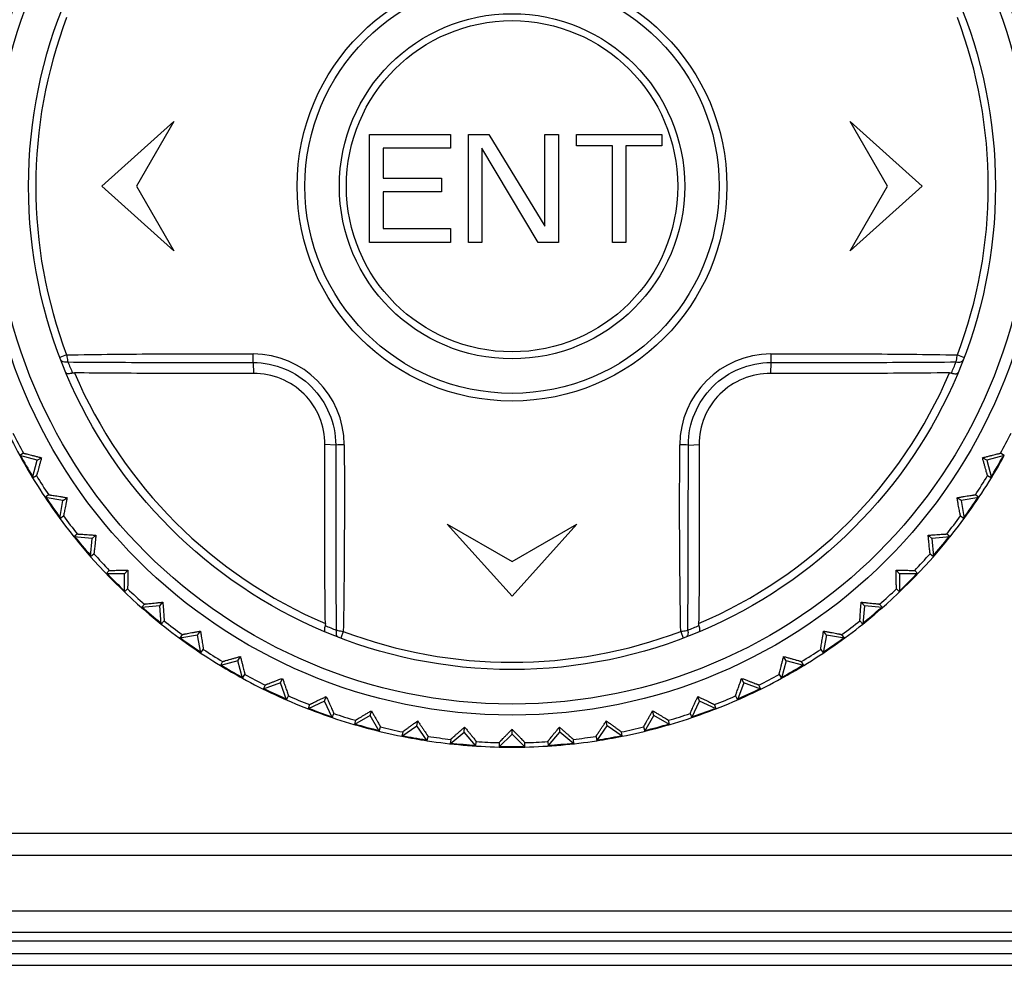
# Model space of a CAD drawing. Header units: millimetres. Extents: x 1117 to 38156, y -1945 to 7303.
# Tile 772 of 831: x 29206 to 29228, y 5736 to 5758. Entities that reach past the tile are written whole.
import ezdxf

# ---------------------------------------------------------------- set-up
doc = ezdxf.new("R2010")
doc.units = ezdxf.units.MM

msp = doc.modelspace()

# ---------------------------------------------------------------- linework, layer by layer
at = {"color": 7, "linetype": 'Continuous'}
for p, q in [((29207.566, 5753.803), (29209.232, 5755.303)), ((29209.232, 5755.303), (29208.366, 5753.803)), ((29224.9, 5755.303), (29226.566, 5753.803)), ((29225.766, 5753.803), (29224.9, 5755.303)), ((29213.766, 5755.003), (29215.641, 5755.003)), ((29213.766, 5752.503), (29213.766, 5755.003)), ((29215.641, 5755.003), (29215.641, 5754.684)), ((29216.058, 5755.003), (29216.527, 5755.003)), ((29216.058, 5752.503), (29216.058, 5755.003)), ((29216.527, 5755.003), (29217.829, 5752.876)), ((29217.829, 5755.003), (29218.141, 5755.003)), ((29217.829, 5752.876), (29217.829, 5755.003)), ((29218.141, 5755.003), (29218.141, 5752.503)), ((29218.558, 5755.003), (29220.537, 5755.003)), ((29218.558, 5754.737), (29218.558, 5755.003)), ((29220.537, 5755.003), (29220.537, 5754.737)), ((29215.641, 5754.684), (29214.079, 5754.684)), ((29214.079, 5754.684), (29214.079, 5753.993)), ((29217.672, 5752.503), (29216.37, 5754.684)), ((29216.37, 5754.684), (29216.37, 5752.503)), ((29219.391, 5754.737), (29218.558, 5754.737)), ((29219.391, 5752.503), (29219.391, 5754.737)), ((29220.537, 5754.737), (29219.704, 5754.737)), ((29219.704, 5754.737), (29219.704, 5752.503)), ((29214.079, 5753.993), (29215.433, 5753.993)), ((29215.433, 5753.993), (29215.433, 5753.674)), ((29209.232, 5752.303), (29207.566, 5753.803)), ((29208.366, 5753.803), (29209.232, 5752.303)), ((29224.9, 5752.303), (29225.766, 5753.803)), ((29226.566, 5753.803), (29224.9, 5752.303)), ((29215.433, 5753.674), (29214.079, 5753.674)), ((29214.079, 5753.674), (29214.079, 5752.823)), ((29214.079, 5752.823), (29215.641, 5752.823)), ((29215.641, 5752.823), (29215.641, 5752.503)), ((29215.641, 5752.503), (29213.766, 5752.503)), ((29216.37, 5752.503), (29216.058, 5752.503)), ((29218.141, 5752.503), (29217.672, 5752.503)), ((29219.704, 5752.503), (29219.391, 5752.503)), ((29206.749, 5749.895), (29206.592, 5749.836)), ((29227.384, 5749.895), (29227.54, 5749.836)), ((29211.069, 5749.718), (29211.077, 5749.466)), ((29223.063, 5749.718), (29223.055, 5749.466)), ((29205.75, 5747.614), (29205.662, 5747.563)), ((29212.981, 5747.806), (29212.729, 5747.814)), ((29221.151, 5747.806), (29221.403, 5747.814)), ((29228.471, 5747.563), (29228.383, 5747.614)), ((29206.069, 5747.454), (29205.662, 5747.563)), ((29205.96, 5747.047), (29206.069, 5747.454)), ((29206.069, 5747.454), (29206.167, 5747.511)), ((29228.063, 5747.454), (29227.965, 5747.511)), ((29228.471, 5747.563), (29228.063, 5747.454)), ((29228.063, 5747.454), (29228.172, 5747.047)), ((29205.96, 5747.047), (29206.048, 5747.098)), ((29228.084, 5747.098), (29228.172, 5747.047)), ((29206.332, 5746.651), (29206.249, 5746.593)), ((29206.664, 5746.52), (29206.249, 5746.593)), ((29206.591, 5746.105), (29206.664, 5746.52)), ((29206.664, 5746.52), (29206.757, 5746.585)), ((29227.468, 5746.52), (29227.375, 5746.585)), ((29227.883, 5746.593), (29227.468, 5746.52)), ((29227.468, 5746.52), (29227.541, 5746.105)), ((29227.883, 5746.593), (29227.8, 5746.651)), ((29206.591, 5746.105), (29206.674, 5746.163)), ((29227.458, 5746.163), (29227.541, 5746.105)), ((29215.566, 5745.969), (29217.066, 5745.103)), ((29217.066, 5744.303), (29215.566, 5745.969)), ((29218.566, 5745.969), (29217.066, 5744.303)), ((29217.066, 5745.103), (29218.566, 5745.969)), ((29206.996, 5745.743), (29206.918, 5745.678)), ((29207.339, 5745.641), (29206.918, 5745.678)), ((29207.302, 5745.221), (29207.339, 5745.641)), ((29207.339, 5745.641), (29207.425, 5745.714)), ((29226.794, 5745.641), (29226.707, 5745.714)), ((29227.214, 5745.678), (29226.794, 5745.641)), ((29226.794, 5745.641), (29226.83, 5745.221)), ((29227.214, 5745.678), (29227.136, 5745.743)), ((29207.302, 5745.221), (29207.38, 5745.286)), ((29226.753, 5745.286), (29226.83, 5745.221)), ((29207.737, 5744.896), (29207.665, 5744.824)), ((29208.087, 5744.824), (29208.167, 5744.904)), ((29226.045, 5744.824), (29225.965, 5744.904)), ((29226.467, 5744.824), (29226.395, 5744.896)), ((29208.087, 5744.824), (29207.665, 5744.824)), ((29208.087, 5744.403), (29208.087, 5744.824)), ((29226.467, 5744.824), (29226.045, 5744.824)), ((29226.045, 5744.824), (29226.045, 5744.403)), ((29208.087, 5744.403), (29208.159, 5744.474)), ((29225.973, 5744.474), (29226.045, 5744.403)), ((29208.549, 5744.117), (29208.484, 5744.039)), ((29208.904, 5744.076), (29208.484, 5744.039)), ((29208.904, 5744.076), (29208.977, 5744.163)), ((29208.941, 5743.656), (29208.904, 5744.076)), ((29225.228, 5744.076), (29225.156, 5744.163)), ((29225.228, 5744.076), (29225.192, 5743.656)), ((29225.649, 5744.039), (29225.228, 5744.076)), ((29225.649, 5744.039), (29225.583, 5744.117)), ((29208.941, 5743.656), (29209.006, 5743.734)), ((29225.126, 5743.734), (29225.192, 5743.656)), ((29209.783, 5743.402), (29209.848, 5743.494)), ((29224.35, 5743.402), (29224.285, 5743.494)), ((29209.426, 5743.412), (29209.367, 5743.328)), ((29209.783, 5743.402), (29209.367, 5743.328)), ((29209.856, 5742.986), (29209.783, 5743.402)), ((29213.158, 5743.486), (29213.099, 5743.33)), ((29220.974, 5743.486), (29221.034, 5743.33)), ((29224.35, 5743.402), (29224.276, 5742.986)), ((29224.765, 5743.328), (29224.35, 5743.402)), ((29224.765, 5743.328), (29224.707, 5743.412)), ((29209.856, 5742.986), (29209.914, 5743.069)), ((29224.218, 5743.069), (29224.276, 5742.986)), ((29210.717, 5742.806), (29210.31, 5742.697)), ((29210.717, 5742.806), (29210.774, 5742.904)), ((29210.826, 5742.399), (29210.717, 5742.806)), ((29223.415, 5742.806), (29223.306, 5742.399)), ((29223.415, 5742.806), (29223.359, 5742.904)), ((29223.823, 5742.697), (29223.415, 5742.806)), ((29210.36, 5742.785), (29210.31, 5742.697)), ((29223.823, 5742.697), (29223.772, 5742.785)), ((29210.826, 5742.399), (29210.877, 5742.487)), ((29211.7, 5742.295), (29211.747, 5742.398)), ((29222.433, 5742.295), (29222.385, 5742.398)), ((29223.255, 5742.487), (29223.306, 5742.399)), ((29211.7, 5742.295), (29211.303, 5742.151)), ((29211.346, 5742.243), (29211.303, 5742.151)), ((29211.844, 5741.898), (29211.7, 5742.295)), ((29222.433, 5742.295), (29222.288, 5741.898)), ((29222.829, 5742.151), (29222.433, 5742.295)), ((29222.829, 5742.151), (29222.786, 5742.243)), ((29211.844, 5741.898), (29211.887, 5741.991)), ((29212.723, 5741.871), (29212.762, 5741.977)), ((29221.409, 5741.871), (29221.37, 5741.977)), ((29222.245, 5741.991), (29222.288, 5741.898)), ((29212.723, 5741.871), (29212.341, 5741.693)), ((29212.376, 5741.788), (29212.341, 5741.693)), ((29212.901, 5741.489), (29212.723, 5741.871)), ((29221.231, 5741.489), (29221.409, 5741.871)), ((29221.792, 5741.693), (29221.409, 5741.871)), ((29221.792, 5741.693), (29221.757, 5741.788)), ((29212.901, 5741.489), (29212.936, 5741.584)), ((29213.78, 5741.538), (29213.414, 5741.327)), ((29213.78, 5741.538), (29213.809, 5741.647)), ((29213.99, 5741.172), (29213.78, 5741.538)), ((29220.142, 5741.172), (29220.353, 5741.538)), ((29220.353, 5741.538), (29220.323, 5741.647)), ((29220.718, 5741.327), (29220.353, 5741.538)), ((29221.196, 5741.584), (29221.231, 5741.489)), ((29213.441, 5741.425), (29213.414, 5741.327)), ((29213.99, 5741.172), (29214.017, 5741.271)), ((29214.516, 5741.056), (29214.861, 5741.298)), ((29214.861, 5741.298), (29214.881, 5741.41)), ((29215.103, 5740.953), (29214.861, 5741.298)), ((29215.959, 5741.153), (29215.969, 5741.266)), ((29217.066, 5741.105), (29217.066, 5741.218)), ((29218.173, 5741.153), (29218.163, 5741.266)), ((29219.029, 5740.953), (29219.271, 5741.298)), ((29219.271, 5741.298), (29219.251, 5741.41)), ((29219.617, 5741.056), (29219.271, 5741.298)), ((29220.115, 5741.271), (29220.142, 5741.172)), ((29220.718, 5741.327), (29220.692, 5741.425)), ((29214.533, 5741.156), (29214.516, 5741.056)), ((29215.103, 5740.953), (29215.121, 5741.053)), ((29215.636, 5740.882), (29215.959, 5741.153)), ((29215.645, 5740.984), (29215.636, 5740.882)), ((29216.231, 5740.83), (29215.959, 5741.153)), ((29216.768, 5740.807), (29217.066, 5741.105)), ((29217.364, 5740.807), (29217.066, 5741.105)), ((29217.902, 5740.83), (29218.173, 5741.153)), ((29218.496, 5740.882), (29218.173, 5741.153)), ((29218.496, 5740.882), (29218.487, 5740.984)), ((29219.012, 5741.053), (29219.029, 5740.953)), ((29219.617, 5741.056), (29219.599, 5741.156)), ((29216.231, 5740.83), (29216.239, 5740.932)), ((29216.768, 5740.908), (29216.768, 5740.807)), ((29217.364, 5740.807), (29217.364, 5740.908)), ((29217.893, 5740.932), (29217.902, 5740.83)), ((29244.516, 5738.803), (29189.616, 5738.803)), ((29189.616, 5738.303), (29244.516, 5738.303)), ((29187.566, 5737.013), (29246.566, 5737.013)), ((29187.616, 5736.513), (29246.517, 5736.513)), ((29234.566, 5736.303), (29199.566, 5736.303)), ((29200.139, 5736.024), (29233.993, 5736.024)), ((29183.388, 5735.747), (29250.745, 5735.747))]:
    msp.add_line(p, q, dxfattribs=at)
for radius in [12.258, 12, 11.2, 4.978, 4.8, 4, 3.838]:
    msp.add_circle((29217.066, 5753.803), radius, dxfattribs=at)
for centre, radius, start, end in [((29217.066, 5753.803), 11.033, 159.2549, 200.7466), ((29217.066, 5753.803), 11.033, 339.2548, 20.7466), ((29185.152, 5750.177), 25.921, 358.9863, 359.4231), ((29211.062, 5747.799), 2.117, 0.2801, 89.7342), ((29223.07, 5747.799), 2.117, 90.2789, 179.7351), ((29249.973, 5750.291), 26.915, 180.7993, 181.2201), ((29217.913, 5754.28), 12.029, 202.2237, 203.5485), ((29216.244, 5754.27), 12.002, 336.4515, 337.7797), ((29217.066, 5753.803), 11.02, 203.1008, 246.9001), ((29217.066, 5753.803), 11.02, 293.1008, 336.9001), ((29217.066, 5753.803), 13, 201.3147, 208.6853), ((29217.066, 5753.803), 12.898, 206.325, 208.675), ((29217.066, 5753.803), 12.898, 331.325, 333.675), ((29213.554, 5720.897), 26.915, 90.7993, 91.2201), ((29220.692, 5721.889), 25.921, 88.9846, 89.4214), ((29217.066, 5753.803), 13, 208.6896, 211.3064), ((29217.066, 5753.803), 12.983, 208.6946, 211.1528), ((29217.066, 5753.803), 12.983, 328.6986, 331.1582), ((29217.066, 5753.803), 13, 328.6936, 331.3104), ((29217.066, 5753.803), 13, 211.3147, 218.6853), ((29217.066, 5753.803), 12.898, 211.325, 213.675), ((29217.066, 5753.803), 13, 321.3147, 328.6853), ((29217.066, 5753.803), 12.898, 326.325, 328.675), ((29217.066, 5753.803), 12.983, 213.6776, 216.323), ((29217.066, 5753.803), 12.983, 323.6769, 326.3224), ((29217.066, 5753.803), 12.898, 216.325, 218.675), ((29217.066, 5753.803), 12.898, 321.325, 323.675), ((29217.066, 5753.803), 13, 218.694, 231.306), ((29217.066, 5753.803), 12.983, 218.6989, 221.1586), ((29217.066, 5753.803), 13, 308.694, 321.306), ((29217.066, 5753.803), 12.983, 318.6944, 321.1523), ((29217.066, 5753.803), 12.898, 221.325, 223.675), ((29217.066, 5753.803), 12.898, 316.325, 318.675), ((29217.066, 5753.803), 12.983, 223.6805, 226.3195), ((29217.066, 5753.803), 12.983, 313.6805, 316.3195), ((29217.066, 5753.803), 12.898, 226.325, 228.675), ((29217.066, 5753.803), 12.898, 311.325, 313.675), ((29217.066, 5753.803), 12.983, 228.6944, 231.1523), ((29217.066, 5753.803), 12.983, 308.6989, 311.1586), ((29217.066, 5753.803), 12.898, 231.325, 233.675), ((29217.066, 5753.803), 12.898, 306.325, 308.675), ((29217.066, 5753.803), 13, 231.3147, 238.6853), ((29217.535, 5754.632), 12.009, 246.4517, 247.7792), ((29216.589, 5754.651), 12.03, 292.2238, 293.5485), ((29217.066, 5753.803), 13, 301.3147, 308.6853), ((29217.066, 5753.803), 12.983, 233.677, 236.3224), ((29217.066, 5753.803), 11.033, 249.2548, 290.7466), ((29217.066, 5753.803), 12.983, 303.6776, 306.323), ((29217.066, 5753.803), 12.898, 236.325, 238.675), ((29217.066, 5753.803), 12.898, 301.325, 303.675), ((29217.066, 5753.803), 13, 238.6936, 241.3104), ((29217.066, 5753.803), 12.983, 238.6986, 241.1582), ((29217.066, 5753.803), 12.983, 298.6946, 301.1528), ((29217.066, 5753.803), 13, 298.6896, 301.3063), ((29217.066, 5753.803), 13, 241.3147, 248.6853), ((29217.066, 5753.803), 12.898, 241.325, 243.675), ((29217.066, 5753.803), 13, 291.3147, 298.6853), ((29217.066, 5753.803), 12.898, 296.325, 298.675), ((29217.066, 5753.803), 12.983, 243.6807, 246.3204), ((29217.066, 5753.803), 12.983, 293.6796, 296.3193), ((29217.066, 5753.803), 12.898, 246.325, 248.675), ((29217.066, 5753.803), 12.898, 291.325, 293.675), ((29217.066, 5753.803), 13, 248.6901, 251.3066), ((29217.066, 5753.803), 12.983, 248.6951, 251.1531), ((29217.066, 5753.803), 12.983, 288.6983, 291.1577), ((29217.066, 5753.803), 13, 288.6934, 291.3099), ((29217.066, 5753.803), 13, 251.3147, 258.6853), ((29217.066, 5753.803), 12.898, 251.325, 253.675), ((29217.066, 5753.803), 13, 281.3147, 288.6853), ((29217.066, 5753.803), 12.898, 286.325, 288.675), ((29217.066, 5753.803), 12.983, 253.677, 256.3211), ((29217.066, 5753.803), 12.898, 256.325, 258.675), ((29217.066, 5753.803), 12.898, 281.325, 283.675), ((29217.066, 5753.803), 12.983, 283.6789, 286.323), ((29217.066, 5753.803), 13, 258.6924, 261.3093), ((29217.066, 5753.803), 12.983, 258.6973, 261.1566), ((29217.066, 5753.803), 12.898, 261.325, 263.675), ((29217.066, 5753.803), 12.898, 276.325, 278.675), ((29217.066, 5753.803), 12.983, 278.6957, 281.1544), ((29217.066, 5753.803), 13, 278.6907, 281.3076), ((29217.066, 5753.803), 13, 261.3147, 268.6853), ((29217.066, 5753.803), 12.983, 263.6802, 266.322), ((29217.066, 5753.803), 12.898, 266.325, 268.675), ((29217.066, 5753.803), 13, 268.6918, 271.3082), ((29217.066, 5753.803), 12.983, 268.6968, 271.1554), ((29217.066, 5753.803), 13, 271.3147, 278.6853), ((29217.066, 5753.803), 12.898, 271.325, 273.675), ((29217.066, 5753.803), 12.983, 273.678, 276.3198)]:
    msp.add_arc(centre, radius, start, end, dxfattribs=at)
for points, knots in [([(29206.749, 5749.895), (29207.107, 5749.902), (29207.825, 5749.911), (29208.905, 5749.919), (29209.987, 5749.922), (29210.71, 5749.917), (29211.072, 5749.916)], [0, 0, 0, 0, 0.248644, 0.498527, 0.749129, 1, 1, 1, 1]), ([(29206.749, 5749.895), (29206.751, 5749.88), (29206.759, 5749.825), (29206.769, 5749.77), (29206.777, 5749.73)], [0, 0, 0, 0, 0.266416, 1, 1, 1, 1]), ([(29223.06, 5749.916), (29223.422, 5749.919), (29224.144, 5749.92), (29225.227, 5749.92), (29226.307, 5749.911), (29227.025, 5749.902), (29227.384, 5749.895)], [0, 0, 0, 0, 0.250871, 0.501473, 0.751355, 1, 1, 1, 1]), ([(29227.355, 5749.731), (29227.358, 5749.743), (29227.369, 5749.798), (29227.378, 5749.853), (29227.384, 5749.895)], [0, 0, 0, 0, 0.227991, 1, 1, 1, 1]), ([(29206.777, 5749.73), (29206.759, 5749.727), (29206.723, 5749.724), (29206.674, 5749.73), (29206.635, 5749.748), (29206.618, 5749.769), (29206.614, 5749.78)], [0, 0, 0, 0, 0.310286, 0.581755, 0.807538, 1, 1, 1, 1]), ([(29206.777, 5749.73), (29207.134, 5749.727), (29207.847, 5749.723), (29208.919, 5749.72), (29209.814, 5749.719), (29210.531, 5749.718), (29210.89, 5749.718), (29211.069, 5749.718)], [0, 0, 0, 0, 0.248965, 0.498851, 0.749297, 0.874633, 1, 1, 1, 1]), ([(29211.069, 5749.718), (29211.317, 5749.718), (29211.819, 5749.617), (29212.453, 5749.191), (29212.879, 5748.557), (29212.981, 5748.055), (29212.981, 5747.806)], [0, 0, 0, 0, 0.249895, 0.499843, 0.74991, 1, 1, 1, 1]), ([(29221.151, 5747.806), (29221.152, 5748.055), (29221.253, 5748.557), (29221.679, 5749.191), (29222.313, 5749.617), (29222.815, 5749.718), (29223.063, 5749.718)], [0, 0, 0, 0, 0.249991, 0.5, 0.750012, 1, 1, 1, 1]), ([(29223.063, 5749.718), (29223.422, 5749.719), (29224.139, 5749.718), (29225.213, 5749.721), (29226.285, 5749.723), (29226.999, 5749.728), (29227.355, 5749.731)], [0, 0, 0, 0, 0.250703, 0.501149, 0.751035, 1, 1, 1, 1]), ([(29227.355, 5749.731), (29227.374, 5749.727), (29227.409, 5749.724), (29227.459, 5749.73), (29227.498, 5749.748), (29227.514, 5749.77), (29227.519, 5749.781)], [0, 0, 0, 0, 0.310302, 0.581778, 0.807554, 1, 1, 1, 1]), ([(29206.886, 5749.474), (29206.867, 5749.469), (29206.834, 5749.46), (29206.794, 5749.456), (29206.767, 5749.457), (29206.75, 5749.461), (29206.739, 5749.469), (29206.736, 5749.476)], [0, 0, 0, 0, 0.363655, 0.657408, 0.772233, 0.865602, 1, 1, 1, 1]), ([(29206.886, 5749.474), (29206.889, 5749.475), (29206.904, 5749.479), (29206.919, 5749.48), (29206.93, 5749.48)], [0, 0, 0, 0, 0.245459, 1, 1, 1, 1]), ([(29211.077, 5749.466), (29210.728, 5749.465), (29210.002, 5749.464), (29208.924, 5749.465), (29207.892, 5749.468), (29207.234, 5749.474), (29206.93, 5749.48)], [0, 0, 0, 0, 0.252806, 0.524632, 0.779819, 1, 1, 1, 1]), ([(29212.729, 5747.814), (29212.73, 5748.031), (29212.646, 5748.467), (29212.28, 5749.017), (29211.729, 5749.383), (29211.294, 5749.467), (29211.077, 5749.466)], [0, 0, 0, 0, 0.251375, 0.5, 0.748626, 1, 1, 1, 1]), ([(29223.055, 5749.466), (29222.839, 5749.467), (29222.403, 5749.383), (29221.852, 5749.017), (29221.486, 5748.467), (29221.402, 5748.031), (29221.403, 5747.814)], [0, 0, 0, 0, 0.251374, 0.499999, 0.748624, 1, 1, 1, 1]), ([(29227.202, 5749.48), (29226.816, 5749.473), (29226.058, 5749.467), (29224.676, 5749.464), (29223.68, 5749.464), (29223.055, 5749.466)], [0, 0, 0, 0, 0.279137, 0.548315, 1, 1, 1, 1]), ([(29227.202, 5749.48), (29227.206, 5749.48), (29227.221, 5749.48), (29227.236, 5749.478), (29227.247, 5749.474)], [0, 0, 0, 0, 0.254329, 1, 1, 1, 1]), ([(29227.247, 5749.474), (29227.265, 5749.469), (29227.298, 5749.461), (29227.339, 5749.456), (29227.365, 5749.458), (29227.382, 5749.462), (29227.394, 5749.469), (29227.396, 5749.476)], [0, 0, 0, 0, 0.363666, 0.657421, 0.772245, 0.865612, 1, 1, 1, 1]), ([(29205.75, 5747.614), (29205.75, 5747.615), (29205.754, 5747.614), (29205.76, 5747.613), (29205.771, 5747.61), (29205.785, 5747.607), (29205.803, 5747.603), (29205.833, 5747.596), (29205.878, 5747.585), (29205.939, 5747.57), (29206.009, 5747.552), (29206.086, 5747.532), (29206.139, 5747.518), (29206.167, 5747.511)], [0, 0, 0, 0, 0.006479, 0.022339, 0.04741, 0.081452, 0.124048, 0.174639, 0.297535, 0.445682, 0.614742, 0.800679, 1, 1, 1, 1]), ([(29212.743, 5743.667), (29212.736, 5744.053), (29212.73, 5744.811), (29212.727, 5746.194), (29212.726, 5747.19), (29212.729, 5747.814)], [0, 0, 0, 0, 0.279142, 0.548318, 1, 1, 1, 1]), ([(29212.981, 5747.806), (29212.982, 5747.448), (29212.98, 5746.731), (29212.983, 5745.656), (29212.986, 5744.584), (29212.99, 5743.871), (29212.993, 5743.515)], [0, 0, 0, 0, 0.250702, 0.501149, 0.751035, 1, 1, 1, 1]), ([(29213.179, 5747.809), (29213.182, 5747.448), (29213.183, 5746.725), (29213.182, 5745.642), (29213.174, 5744.563), (29213.164, 5743.844), (29213.158, 5743.486)], [0, 0, 0, 0, 0.250871, 0.501473, 0.751355, 1, 1, 1, 1]), ([(29220.974, 5743.486), (29220.968, 5743.844), (29220.958, 5744.562), (29220.95, 5745.642), (29220.948, 5746.725), (29220.952, 5747.447), (29220.954, 5747.809)], [0, 0, 0, 0, 0.248644, 0.498526, 0.749129, 1, 1, 1, 1]), ([(29221.139, 5743.515), (29221.142, 5743.871), (29221.146, 5744.585), (29221.149, 5745.656), (29221.15, 5746.551), (29221.152, 5747.268), (29221.152, 5747.627), (29221.151, 5747.806)], [0, 0, 0, 0, 0.248965, 0.498851, 0.749297, 0.874633, 1, 1, 1, 1]), ([(29221.403, 5747.814), (29221.405, 5747.466), (29221.406, 5746.742), (29221.404, 5745.665), (29221.401, 5744.631), (29221.395, 5743.972), (29221.39, 5743.667)], [0, 0, 0, 0, 0.251889, 0.523537, 0.779289, 1, 1, 1, 1]), ([(29227.965, 5747.511), (29227.993, 5747.518), (29228.046, 5747.532), (29228.123, 5747.552), (29228.193, 5747.57), (29228.254, 5747.585), (29228.299, 5747.596), (29228.329, 5747.603), (29228.347, 5747.607), (29228.361, 5747.61), (29228.372, 5747.613), (29228.378, 5747.614), (29228.382, 5747.615), (29228.383, 5747.614)], [0, 0, 0, 0, 0.199427, 0.385378, 0.554375, 0.702511, 0.825453, 0.876007, 0.918559, 0.952614, 0.977701, 0.993538, 1, 1, 1, 1]), ([(29206.167, 5747.511), (29206.16, 5747.483), (29206.145, 5747.43), (29206.123, 5747.353), (29206.104, 5747.284), (29206.087, 5747.223), (29206.074, 5747.179), (29206.065, 5747.149), (29206.06, 5747.132), (29206.055, 5747.118), (29206.052, 5747.108), (29206.05, 5747.102), (29206.049, 5747.098), (29206.048, 5747.098)], [0, 0, 0, 0, 0.199427, 0.385376, 0.554371, 0.702508, 0.825449, 0.876003, 0.918556, 0.952613, 0.9777, 0.993537, 1, 1, 1, 1]), ([(29228.084, 5747.098), (29228.084, 5747.098), (29228.083, 5747.102), (29228.08, 5747.108), (29228.077, 5747.118), (29228.072, 5747.132), (29228.067, 5747.149), (29228.058, 5747.179), (29228.046, 5747.223), (29228.028, 5747.284), (29228.009, 5747.354), (29227.987, 5747.43), (29227.973, 5747.483), (29227.965, 5747.511)], [0, 0, 0, 0, 0.00648, 0.022341, 0.047414, 0.081455, 0.124052, 0.174644, 0.297542, 0.445687, 0.614744, 0.800679, 1, 1, 1, 1]), ([(29206.332, 5746.651), (29206.333, 5746.652), (29206.336, 5746.651), (29206.343, 5746.651), (29206.354, 5746.65), (29206.368, 5746.648), (29206.386, 5746.645), (29206.417, 5746.641), (29206.462, 5746.633), (29206.525, 5746.624), (29206.596, 5746.612), (29206.674, 5746.599), (29206.729, 5746.59), (29206.757, 5746.585)], [0, 0, 0, 0, 0.006467, 0.022314, 0.047417, 0.081484, 0.124046, 0.174615, 0.297555, 0.445709, 0.614672, 0.800566, 1, 1, 1, 1]), ([(29206.757, 5746.585), (29206.752, 5746.557), (29206.742, 5746.502), (29206.727, 5746.424), (29206.714, 5746.353), (29206.702, 5746.291), (29206.693, 5746.246), (29206.687, 5746.216), (29206.683, 5746.198), (29206.68, 5746.184), (29206.678, 5746.173), (29206.676, 5746.167), (29206.675, 5746.163), (29206.674, 5746.163)], [0, 0, 0, 0, 0.199481, 0.385367, 0.554329, 0.702459, 0.82537, 0.875938, 0.918501, 0.952563, 0.977679, 0.993532, 1, 1, 1, 1]), ([(29227.375, 5746.585), (29227.403, 5746.59), (29227.458, 5746.599), (29227.536, 5746.612), (29227.608, 5746.624), (29227.67, 5746.633), (29227.715, 5746.641), (29227.746, 5746.645), (29227.764, 5746.648), (29227.778, 5746.65), (29227.789, 5746.651), (29227.796, 5746.651), (29227.799, 5746.652), (29227.8, 5746.651)], [0, 0, 0, 0, 0.199481, 0.385367, 0.554329, 0.702459, 0.82537, 0.875938, 0.918501, 0.952563, 0.977679, 0.993532, 1, 1, 1, 1]), ([(29227.458, 5746.163), (29227.457, 5746.163), (29227.457, 5746.167), (29227.455, 5746.173), (29227.452, 5746.184), (29227.449, 5746.198), (29227.445, 5746.216), (29227.439, 5746.246), (29227.43, 5746.291), (29227.418, 5746.353), (29227.405, 5746.424), (29227.39, 5746.502), (29227.38, 5746.557), (29227.375, 5746.585)], [0, 0, 0, 0, 0.006467, 0.022314, 0.047417, 0.081484, 0.124046, 0.174615, 0.297555, 0.445709, 0.614672, 0.800566, 1, 1, 1, 1]), ([(29206.996, 5745.743), (29206.997, 5745.744), (29207.001, 5745.743), (29207.007, 5745.744), (29207.018, 5745.743), (29207.032, 5745.743), (29207.051, 5745.742), (29207.082, 5745.74), (29207.128, 5745.737), (29207.191, 5745.732), (29207.263, 5745.727), (29207.342, 5745.721), (29207.397, 5745.716), (29207.425, 5745.714)], [0, 0, 0, 0, 0.006467, 0.022314, 0.047417, 0.081484, 0.124046, 0.174615, 0.297555, 0.445709, 0.614672, 0.800566, 1, 1, 1, 1]), ([(29207.425, 5745.714), (29207.423, 5745.685), (29207.417, 5745.63), (29207.41, 5745.551), (29207.403, 5745.48), (29207.396, 5745.417), (29207.391, 5745.371), (29207.388, 5745.34), (29207.385, 5745.322), (29207.384, 5745.308), (29207.382, 5745.297), (29207.381, 5745.29), (29207.38, 5745.287), (29207.38, 5745.286)], [0, 0, 0, 0, 0.199481, 0.385367, 0.554329, 0.702459, 0.82537, 0.875938, 0.918501, 0.952563, 0.977679, 0.993532, 1, 1, 1, 1]), ([(29226.707, 5745.714), (29226.735, 5745.716), (29226.79, 5745.721), (29226.87, 5745.727), (29226.942, 5745.732), (29227.005, 5745.737), (29227.051, 5745.74), (29227.081, 5745.742), (29227.1, 5745.743), (29227.114, 5745.743), (29227.125, 5745.744), (29227.132, 5745.743), (29227.135, 5745.744), (29227.136, 5745.743)], [0, 0, 0, 0, 0.199481, 0.385367, 0.554329, 0.702459, 0.82537, 0.875938, 0.918501, 0.952563, 0.977679, 0.993532, 1, 1, 1, 1]), ([(29226.753, 5745.286), (29226.752, 5745.287), (29226.752, 5745.29), (29226.75, 5745.297), (29226.749, 5745.308), (29226.747, 5745.322), (29226.745, 5745.34), (29226.741, 5745.371), (29226.736, 5745.417), (29226.73, 5745.48), (29226.723, 5745.551), (29226.715, 5745.63), (29226.71, 5745.685), (29226.707, 5745.714)], [0, 0, 0, 0, 0.006467, 0.022314, 0.047417, 0.081484, 0.124046, 0.174615, 0.297555, 0.445709, 0.614672, 0.800566, 1, 1, 1, 1]), ([(29207.737, 5744.896), (29207.738, 5744.897), (29207.741, 5744.897), (29207.748, 5744.898), (29207.759, 5744.898), (29207.773, 5744.899), (29207.791, 5744.899), (29207.822, 5744.9), (29207.869, 5744.901), (29207.932, 5744.902), (29208.004, 5744.903), (29208.083, 5744.904), (29208.139, 5744.904), (29208.167, 5744.904)], [0, 0, 0, 0, 0.006467, 0.022314, 0.047417, 0.081484, 0.124046, 0.174615, 0.297555, 0.445709, 0.614672, 0.800566, 1, 1, 1, 1]), ([(29208.167, 5744.904), (29208.167, 5744.876), (29208.166, 5744.821), (29208.166, 5744.741), (29208.165, 5744.669), (29208.164, 5744.606), (29208.163, 5744.56), (29208.162, 5744.529), (29208.162, 5744.511), (29208.161, 5744.496), (29208.16, 5744.485), (29208.159, 5744.479), (29208.16, 5744.475), (29208.159, 5744.474)], [0, 0, 0, 0, 0.199481, 0.385367, 0.554329, 0.702459, 0.82537, 0.875938, 0.918501, 0.952563, 0.977679, 0.993532, 1, 1, 1, 1]), ([(29225.965, 5744.904), (29225.994, 5744.904), (29226.049, 5744.904), (29226.128, 5744.903), (29226.201, 5744.902), (29226.264, 5744.901), (29226.31, 5744.9), (29226.341, 5744.899), (29226.359, 5744.899), (29226.374, 5744.898), (29226.384, 5744.898), (29226.391, 5744.897), (29226.394, 5744.897), (29226.395, 5744.896)], [0, 0, 0, 0, 0.199481, 0.385367, 0.554329, 0.702459, 0.82537, 0.875938, 0.918501, 0.952563, 0.977679, 0.993532, 1, 1, 1, 1]), ([(29225.973, 5744.474), (29225.973, 5744.475), (29225.973, 5744.479), (29225.972, 5744.485), (29225.971, 5744.496), (29225.971, 5744.511), (29225.97, 5744.529), (29225.969, 5744.56), (29225.968, 5744.606), (29225.967, 5744.669), (29225.967, 5744.741), (29225.966, 5744.821), (29225.965, 5744.876), (29225.965, 5744.904)], [0, 0, 0, 0, 0.006467, 0.022314, 0.047417, 0.081484, 0.124046, 0.174615, 0.297555, 0.445709, 0.614672, 0.800566, 1, 1, 1, 1]), ([(29208.549, 5744.117), (29208.55, 5744.118), (29208.553, 5744.118), (29208.559, 5744.12), (29208.57, 5744.121), (29208.585, 5744.123), (29208.603, 5744.125), (29208.634, 5744.128), (29208.679, 5744.133), (29208.742, 5744.14), (29208.814, 5744.147), (29208.893, 5744.155), (29208.948, 5744.16), (29208.977, 5744.163)], [0, 0, 0, 0, 0.006467, 0.022314, 0.047417, 0.081484, 0.124046, 0.174615, 0.297555, 0.445709, 0.614672, 0.800566, 1, 1, 1, 1]), ([(29208.977, 5744.163), (29208.979, 5744.134), (29208.983, 5744.079), (29208.989, 5744), (29208.995, 5743.928), (29208.999, 5743.865), (29209.002, 5743.819), (29209.004, 5743.788), (29209.005, 5743.77), (29209.006, 5743.755), (29209.007, 5743.744), (29209.006, 5743.738), (29209.006, 5743.734), (29209.006, 5743.734)], [0, 0, 0, 0, 0.199481, 0.385367, 0.554329, 0.702459, 0.82537, 0.875938, 0.918501, 0.952563, 0.977679, 0.993532, 1, 1, 1, 1]), ([(29225.126, 5743.734), (29225.126, 5743.734), (29225.126, 5743.738), (29225.126, 5743.744), (29225.126, 5743.755), (29225.127, 5743.77), (29225.128, 5743.788), (29225.13, 5743.819), (29225.133, 5743.865), (29225.137, 5743.928), (29225.143, 5744), (29225.149, 5744.079), (29225.153, 5744.134), (29225.156, 5744.163)], [0, 0, 0, 0, 0.006467, 0.022314, 0.047417, 0.081484, 0.124046, 0.174615, 0.297555, 0.445709, 0.614672, 0.800566, 1, 1, 1, 1]), ([(29225.156, 5744.163), (29225.184, 5744.16), (29225.239, 5744.155), (29225.318, 5744.147), (29225.39, 5744.14), (29225.453, 5744.133), (29225.499, 5744.128), (29225.529, 5744.125), (29225.548, 5744.123), (29225.562, 5744.121), (29225.573, 5744.12), (29225.579, 5744.118), (29225.583, 5744.118), (29225.583, 5744.117)], [0, 0, 0, 0, 0.199481, 0.385367, 0.554329, 0.702459, 0.82537, 0.875938, 0.918501, 0.952563, 0.977679, 0.993532, 1, 1, 1, 1]), ([(29209.426, 5743.412), (29209.426, 5743.412), (29209.43, 5743.413), (29209.436, 5743.415), (29209.447, 5743.417), (29209.461, 5743.42), (29209.479, 5743.424), (29209.509, 5743.43), (29209.554, 5743.439), (29209.616, 5743.451), (29209.687, 5743.465), (29209.765, 5743.479), (29209.82, 5743.489), (29209.848, 5743.494)], [0, 0, 0, 0, 0.006467, 0.022314, 0.047417, 0.081484, 0.124046, 0.174615, 0.297555, 0.445709, 0.614672, 0.800566, 1, 1, 1, 1]), ([(29209.848, 5743.494), (29209.852, 5743.466), (29209.862, 5743.412), (29209.875, 5743.333), (29209.886, 5743.262), (29209.896, 5743.2), (29209.903, 5743.154), (29209.908, 5743.124), (29209.91, 5743.105), (29209.912, 5743.091), (29209.914, 5743.08), (29209.914, 5743.074), (29209.915, 5743.07), (29209.914, 5743.069)], [0, 0, 0, 0, 0.199481, 0.385367, 0.554329, 0.702459, 0.82537, 0.875938, 0.918501, 0.952563, 0.977679, 0.993532, 1, 1, 1, 1]), ([(29212.737, 5743.623), (29212.732, 5743.605), (29212.723, 5743.571), (29212.718, 5743.531), (29212.72, 5743.504), (29212.724, 5743.487), (29212.732, 5743.476), (29212.738, 5743.473)], [0, 0, 0, 0, 0.363666, 0.657421, 0.772245, 0.865612, 1, 1, 1, 1]), ([(29212.743, 5743.667), (29212.743, 5743.664), (29212.743, 5743.649), (29212.74, 5743.634), (29212.737, 5743.623)], [0, 0, 0, 0, 0.254329, 1, 1, 1, 1]), ([(29212.993, 5743.515), (29212.99, 5743.496), (29212.987, 5743.46), (29212.993, 5743.411), (29213.011, 5743.372), (29213.032, 5743.355), (29213.043, 5743.351)], [0, 0, 0, 0, 0.310303, 0.581778, 0.807554, 1, 1, 1, 1]), ([(29212.993, 5743.515), (29213.006, 5743.512), (29213.06, 5743.501), (29213.115, 5743.492), (29213.158, 5743.486)], [0, 0, 0, 0, 0.227991, 1, 1, 1, 1]), ([(29220.974, 5743.486), (29220.989, 5743.488), (29221.044, 5743.496), (29221.099, 5743.506), (29221.139, 5743.515)], [0, 0, 0, 0, 0.266416, 1, 1, 1, 1]), ([(29221.139, 5743.515), (29221.142, 5743.496), (29221.146, 5743.46), (29221.139, 5743.411), (29221.121, 5743.372), (29221.1, 5743.355), (29221.089, 5743.351)], [0, 0, 0, 0, 0.310285, 0.581754, 0.807537, 1, 1, 1, 1]), ([(29221.395, 5743.623), (29221.394, 5743.626), (29221.391, 5743.641), (29221.389, 5743.656), (29221.39, 5743.667)], [0, 0, 0, 0, 0.245459, 1, 1, 1, 1]), ([(29221.395, 5743.623), (29221.401, 5743.605), (29221.409, 5743.571), (29221.414, 5743.531), (29221.412, 5743.505), (29221.408, 5743.487), (29221.4, 5743.476), (29221.394, 5743.473)], [0, 0, 0, 0, 0.363654, 0.657407, 0.772232, 0.865602, 1, 1, 1, 1]), ([(29224.218, 5743.069), (29224.218, 5743.07), (29224.218, 5743.074), (29224.218, 5743.08), (29224.22, 5743.091), (29224.222, 5743.105), (29224.224, 5743.124), (29224.229, 5743.154), (29224.236, 5743.2), (29224.246, 5743.262), (29224.258, 5743.333), (29224.271, 5743.412), (29224.28, 5743.466), (29224.285, 5743.494)], [0, 0, 0, 0, 0.006467, 0.022314, 0.047417, 0.081484, 0.124046, 0.174615, 0.297555, 0.445709, 0.614672, 0.800566, 1, 1, 1, 1]), ([(29224.285, 5743.494), (29224.313, 5743.489), (29224.367, 5743.479), (29224.445, 5743.465), (29224.516, 5743.451), (29224.578, 5743.439), (29224.623, 5743.43), (29224.654, 5743.424), (29224.672, 5743.42), (29224.686, 5743.417), (29224.696, 5743.415), (29224.703, 5743.413), (29224.706, 5743.412), (29224.707, 5743.412)], [0, 0, 0, 0, 0.199481, 0.385367, 0.554329, 0.702459, 0.82537, 0.875938, 0.918501, 0.952563, 0.977679, 0.993532, 1, 1, 1, 1]), ([(29210.36, 5742.785), (29210.361, 5742.786), (29210.364, 5742.787), (29210.37, 5742.789), (29210.381, 5742.793), (29210.395, 5742.797), (29210.412, 5742.802), (29210.442, 5742.811), (29210.486, 5742.824), (29210.547, 5742.841), (29210.616, 5742.861), (29210.693, 5742.882), (29210.746, 5742.897), (29210.774, 5742.904)], [0, 0, 0, 0, 0.006479, 0.02234, 0.047412, 0.081453, 0.124049, 0.17464, 0.297537, 0.445683, 0.614742, 0.800679, 1, 1, 1, 1]), ([(29210.774, 5742.904), (29210.781, 5742.877), (29210.795, 5742.823), (29210.814, 5742.746), (29210.832, 5742.676), (29210.848, 5742.615), (29210.859, 5742.57), (29210.866, 5742.54), (29210.87, 5742.522), (29210.873, 5742.508), (29210.876, 5742.498), (29210.876, 5742.491), (29210.877, 5742.488), (29210.877, 5742.487)], [0, 0, 0, 0, 0.199427, 0.385377, 0.554372, 0.702509, 0.82545, 0.876004, 0.918557, 0.952613, 0.9777, 0.993537, 1, 1, 1, 1]), ([(29223.255, 5742.487), (29223.255, 5742.488), (29223.256, 5742.491), (29223.257, 5742.498), (29223.259, 5742.508), (29223.262, 5742.522), (29223.266, 5742.54), (29223.274, 5742.57), (29223.285, 5742.615), (29223.3, 5742.676), (29223.318, 5742.746), (29223.338, 5742.823), (29223.351, 5742.877), (29223.359, 5742.904)], [0, 0, 0, 0, 0.00648, 0.022341, 0.047413, 0.081454, 0.124051, 0.174643, 0.29754, 0.445685, 0.614743, 0.800679, 1, 1, 1, 1]), ([(29223.359, 5742.904), (29223.386, 5742.897), (29223.439, 5742.882), (29223.516, 5742.861), (29223.586, 5742.841), (29223.646, 5742.824), (29223.691, 5742.811), (29223.72, 5742.802), (29223.738, 5742.797), (29223.752, 5742.793), (29223.762, 5742.789), (29223.768, 5742.787), (29223.771, 5742.786), (29223.772, 5742.785)], [0, 0, 0, 0, 0.199427, 0.385378, 0.554374, 0.702511, 0.825452, 0.876006, 0.918558, 0.952614, 0.977701, 0.993538, 1, 1, 1, 1]), ([(29211.346, 5742.243), (29211.347, 5742.243), (29211.35, 5742.245), (29211.356, 5742.248), (29211.366, 5742.252), (29211.379, 5742.257), (29211.396, 5742.264), (29211.425, 5742.276), (29211.468, 5742.292), (29211.527, 5742.315), (29211.594, 5742.34), (29211.669, 5742.368), (29211.721, 5742.388), (29211.747, 5742.398)], [0, 0, 0, 0, 0.006467, 0.022314, 0.047417, 0.081484, 0.124046, 0.174615, 0.297555, 0.445709, 0.614672, 0.800566, 1, 1, 1, 1]), ([(29211.747, 5742.398), (29211.757, 5742.371), (29211.776, 5742.318), (29211.802, 5742.243), (29211.826, 5742.175), (29211.846, 5742.116), (29211.861, 5742.072), (29211.871, 5742.043), (29211.877, 5742.025), (29211.881, 5742.012), (29211.885, 5742.001), (29211.886, 5741.995), (29211.887, 5741.991), (29211.887, 5741.991)], [0, 0, 0, 0, 0.199481, 0.385367, 0.554329, 0.702459, 0.82537, 0.875938, 0.918501, 0.952563, 0.977679, 0.993532, 1, 1, 1, 1]), ([(29222.245, 5741.991), (29222.245, 5741.991), (29222.246, 5741.995), (29222.248, 5742.001), (29222.251, 5742.012), (29222.255, 5742.025), (29222.261, 5742.043), (29222.271, 5742.072), (29222.286, 5742.116), (29222.306, 5742.175), (29222.33, 5742.243), (29222.357, 5742.318), (29222.375, 5742.371), (29222.385, 5742.398)], [0, 0, 0, 0, 0.006467, 0.022314, 0.047417, 0.081484, 0.124046, 0.174615, 0.297555, 0.445709, 0.614672, 0.800566, 1, 1, 1, 1]), ([(29222.385, 5742.398), (29222.412, 5742.388), (29222.463, 5742.368), (29222.538, 5742.34), (29222.605, 5742.315), (29222.664, 5742.292), (29222.707, 5742.276), (29222.736, 5742.264), (29222.753, 5742.257), (29222.766, 5742.252), (29222.777, 5742.248), (29222.782, 5742.245), (29222.786, 5742.243), (29222.786, 5742.243)], [0, 0, 0, 0, 0.199481, 0.385367, 0.554329, 0.702459, 0.82537, 0.875938, 0.918501, 0.952563, 0.977679, 0.993532, 1, 1, 1, 1]), ([(29212.376, 5741.788), (29212.376, 5741.789), (29212.379, 5741.79), (29212.385, 5741.794), (29212.394, 5741.799), (29212.407, 5741.806), (29212.423, 5741.814), (29212.451, 5741.828), (29212.493, 5741.848), (29212.549, 5741.876), (29212.614, 5741.907), (29212.686, 5741.941), (29212.736, 5741.965), (29212.762, 5741.977)], [0, 0, 0, 0, 0.006467, 0.022314, 0.047417, 0.081484, 0.124046, 0.174615, 0.297555, 0.445709, 0.614672, 0.800566, 1, 1, 1, 1]), ([(29212.762, 5741.977), (29212.774, 5741.951), (29212.797, 5741.901), (29212.829, 5741.829), (29212.859, 5741.763), (29212.885, 5741.705), (29212.904, 5741.663), (29212.916, 5741.635), (29212.923, 5741.618), (29212.929, 5741.605), (29212.933, 5741.594), (29212.935, 5741.588), (29212.936, 5741.585), (29212.936, 5741.584)], [0, 0, 0, 0, 0.199481, 0.385367, 0.554329, 0.702459, 0.82537, 0.875938, 0.918501, 0.952563, 0.977679, 0.993532, 1, 1, 1, 1]), ([(29221.196, 5741.584), (29221.196, 5741.585), (29221.198, 5741.588), (29221.199, 5741.594), (29221.204, 5741.605), (29221.209, 5741.618), (29221.216, 5741.635), (29221.229, 5741.663), (29221.247, 5741.705), (29221.273, 5741.763), (29221.303, 5741.829), (29221.336, 5741.901), (29221.359, 5741.951), (29221.37, 5741.977)], [0, 0, 0, 0, 0.006467, 0.022314, 0.047417, 0.081484, 0.124046, 0.174615, 0.297555, 0.445709, 0.614672, 0.800566, 1, 1, 1, 1]), ([(29221.37, 5741.977), (29221.396, 5741.965), (29221.446, 5741.941), (29221.518, 5741.907), (29221.583, 5741.876), (29221.64, 5741.848), (29221.681, 5741.828), (29221.709, 5741.814), (29221.725, 5741.806), (29221.738, 5741.799), (29221.748, 5741.794), (29221.753, 5741.79), (29221.756, 5741.789), (29221.757, 5741.788)], [0, 0, 0, 0, 0.199481, 0.385367, 0.554329, 0.702459, 0.82537, 0.875938, 0.918501, 0.952563, 0.977679, 0.993532, 1, 1, 1, 1]), ([(29213.441, 5741.425), (29213.441, 5741.426), (29213.444, 5741.428), (29213.449, 5741.432), (29213.458, 5741.438), (29213.471, 5741.445), (29213.486, 5741.455), (29213.512, 5741.471), (29213.552, 5741.495), (29213.606, 5741.527), (29213.668, 5741.564), (29213.737, 5741.605), (29213.784, 5741.633), (29213.809, 5741.647)], [0, 0, 0, 0, 0.006467, 0.022314, 0.047417, 0.081484, 0.124046, 0.174615, 0.297555, 0.445709, 0.614672, 0.800566, 1, 1, 1, 1]), ([(29213.809, 5741.647), (29213.823, 5741.622), (29213.85, 5741.574), (29213.889, 5741.505), (29213.925, 5741.442), (29213.955, 5741.387), (29213.978, 5741.347), (29213.992, 5741.319), (29214.001, 5741.303), (29214.008, 5741.29), (29214.013, 5741.281), (29214.015, 5741.275), (29214.017, 5741.272), (29214.017, 5741.271)], [0, 0, 0, 0, 0.199481, 0.385367, 0.554329, 0.702459, 0.82537, 0.875938, 0.918501, 0.952563, 0.977679, 0.993532, 1, 1, 1, 1]), ([(29220.115, 5741.271), (29220.115, 5741.272), (29220.117, 5741.275), (29220.119, 5741.281), (29220.125, 5741.29), (29220.131, 5741.303), (29220.14, 5741.319), (29220.155, 5741.347), (29220.177, 5741.387), (29220.208, 5741.442), (29220.243, 5741.505), (29220.282, 5741.574), (29220.309, 5741.622), (29220.323, 5741.647)], [0, 0, 0, 0, 0.006467, 0.022314, 0.047417, 0.081484, 0.124046, 0.174615, 0.297555, 0.445709, 0.614672, 0.800566, 1, 1, 1, 1]), ([(29220.323, 5741.647), (29220.348, 5741.633), (29220.396, 5741.605), (29220.464, 5741.564), (29220.526, 5741.527), (29220.58, 5741.495), (29220.62, 5741.471), (29220.646, 5741.455), (29220.662, 5741.445), (29220.674, 5741.438), (29220.683, 5741.432), (29220.688, 5741.428), (29220.691, 5741.426), (29220.692, 5741.425)], [0, 0, 0, 0, 0.199481, 0.385367, 0.554329, 0.702459, 0.82537, 0.875938, 0.918501, 0.952563, 0.977679, 0.993532, 1, 1, 1, 1]), ([(29214.533, 5741.156), (29214.533, 5741.157), (29214.536, 5741.159), (29214.541, 5741.164), (29214.55, 5741.17), (29214.561, 5741.179), (29214.576, 5741.19), (29214.601, 5741.208), (29214.638, 5741.236), (29214.689, 5741.273), (29214.748, 5741.315), (29214.812, 5741.361), (29214.857, 5741.393), (29214.881, 5741.41)], [0, 0, 0, 0, 0.006467, 0.022314, 0.047417, 0.081484, 0.124046, 0.174615, 0.297555, 0.445709, 0.614672, 0.800566, 1, 1, 1, 1]), ([(29214.881, 5741.41), (29214.897, 5741.386), (29214.928, 5741.34), (29214.973, 5741.275), (29215.014, 5741.215), (29215.049, 5741.163), (29215.075, 5741.125), (29215.092, 5741.099), (29215.102, 5741.084), (29215.11, 5741.071), (29215.116, 5741.062), (29215.119, 5741.056), (29215.121, 5741.053), (29215.121, 5741.053)], [0, 0, 0, 0, 0.199481, 0.385367, 0.554329, 0.702459, 0.82537, 0.875938, 0.918501, 0.952563, 0.977679, 0.993532, 1, 1, 1, 1]), ([(29215.645, 5740.984), (29215.645, 5740.984), (29215.648, 5740.987), (29215.652, 5740.992), (29215.66, 5740.999), (29215.671, 5741.009), (29215.685, 5741.021), (29215.708, 5741.041), (29215.743, 5741.072), (29215.79, 5741.113), (29215.845, 5741.16), (29215.905, 5741.212), (29215.947, 5741.248), (29215.969, 5741.266)], [0, 0, 0, 0, 0.006467, 0.022314, 0.047417, 0.081484, 0.124046, 0.174615, 0.297555, 0.445709, 0.614672, 0.800566, 1, 1, 1, 1]), ([(29215.969, 5741.266), (29215.987, 5741.244), (29216.023, 5741.202), (29216.073, 5741.14), (29216.119, 5741.084), (29216.159, 5741.035), (29216.188, 5740.999), (29216.207, 5740.975), (29216.218, 5740.961), (29216.227, 5740.949), (29216.234, 5740.941), (29216.237, 5740.935), (29216.239, 5740.932), (29216.239, 5740.932)], [0, 0, 0, 0, 0.199481, 0.385367, 0.554329, 0.702459, 0.82537, 0.875938, 0.918501, 0.952563, 0.977679, 0.993532, 1, 1, 1, 1]), ([(29216.768, 5740.908), (29216.768, 5740.909), (29216.771, 5740.912), (29216.774, 5740.917), (29216.782, 5740.925), (29216.792, 5740.936), (29216.804, 5740.949), (29216.825, 5740.972), (29216.857, 5741.005), (29216.901, 5741.05), (29216.952, 5741.102), (29217.007, 5741.159), (29217.046, 5741.198), (29217.066, 5741.218)], [0, 0, 0, 0, 0.006479, 0.022341, 0.047413, 0.081454, 0.12405, 0.174642, 0.297539, 0.445684, 0.614742, 0.800679, 1, 1, 1, 1]), ([(29217.066, 5741.218), (29217.086, 5741.198), (29217.125, 5741.159), (29217.181, 5741.102), (29217.231, 5741.05), (29217.275, 5741.005), (29217.307, 5740.972), (29217.328, 5740.949), (29217.341, 5740.936), (29217.35, 5740.925), (29217.358, 5740.917), (29217.362, 5740.912), (29217.364, 5740.909), (29217.364, 5740.908)], [0, 0, 0, 0, 0.199427, 0.385377, 0.554373, 0.70251, 0.825451, 0.876005, 0.918557, 0.952613, 0.977701, 0.993537, 1, 1, 1, 1]), ([(29217.893, 5740.932), (29217.893, 5740.932), (29217.895, 5740.935), (29217.899, 5740.941), (29217.905, 5740.949), (29217.914, 5740.961), (29217.925, 5740.975), (29217.945, 5740.999), (29217.974, 5741.035), (29218.013, 5741.084), (29218.059, 5741.14), (29218.11, 5741.202), (29218.145, 5741.244), (29218.163, 5741.266)], [0, 0, 0, 0, 0.006467, 0.022314, 0.047417, 0.081484, 0.124046, 0.174615, 0.297555, 0.445709, 0.614672, 0.800566, 1, 1, 1, 1]), ([(29218.163, 5741.266), (29218.185, 5741.248), (29218.227, 5741.212), (29218.287, 5741.16), (29218.342, 5741.113), (29218.39, 5741.072), (29218.424, 5741.041), (29218.447, 5741.021), (29218.461, 5741.009), (29218.472, 5740.999), (29218.48, 5740.992), (29218.484, 5740.987), (29218.487, 5740.984), (29218.487, 5740.984)], [0, 0, 0, 0, 0.199481, 0.385367, 0.554329, 0.702459, 0.82537, 0.875938, 0.918501, 0.952563, 0.977679, 0.993532, 1, 1, 1, 1]), ([(29219.012, 5741.053), (29219.011, 5741.053), (29219.014, 5741.056), (29219.016, 5741.062), (29219.022, 5741.071), (29219.03, 5741.084), (29219.04, 5741.099), (29219.057, 5741.125), (29219.083, 5741.163), (29219.118, 5741.215), (29219.159, 5741.275), (29219.204, 5741.341), (29219.235, 5741.386), (29219.251, 5741.41)], [0, 0, 0, 0, 0.006467, 0.022314, 0.047417, 0.081484, 0.124046, 0.174615, 0.297555, 0.445709, 0.614672, 0.800566, 1, 1, 1, 1]), ([(29219.251, 5741.41), (29219.275, 5741.393), (29219.32, 5741.361), (29219.384, 5741.315), (29219.443, 5741.273), (29219.494, 5741.236), (29219.531, 5741.208), (29219.556, 5741.19), (29219.571, 5741.179), (29219.582, 5741.17), (29219.591, 5741.164), (29219.596, 5741.159), (29219.599, 5741.157), (29219.599, 5741.156)], [0, 0, 0, 0, 0.199481, 0.385367, 0.554329, 0.702459, 0.82537, 0.875938, 0.918501, 0.952563, 0.977679, 0.993532, 1, 1, 1, 1])]:
    msp.add_open_spline(points, degree=3, knots=knots, dxfattribs=at)

doc.saveas('drawing.dxf')
